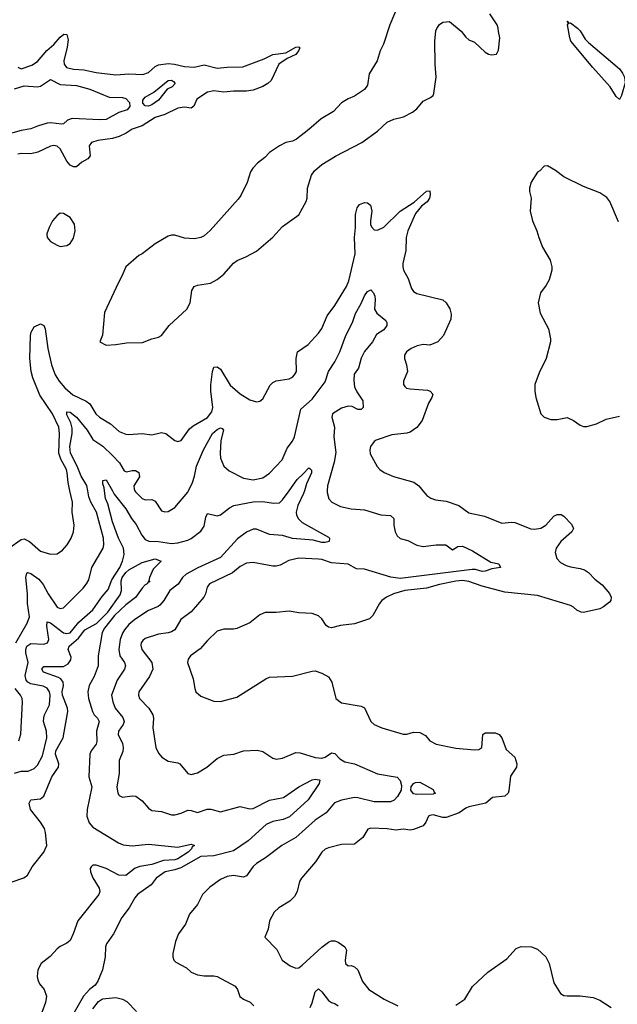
# Model space of a CAD drawing. Header units: inches. Extents: x 1245430 to 1420861, y 606325 to 671315.
# Tile 290 of 319: x 1402662 to 1406317, y 626859 to 632881. Entities that reach past the tile are written whole.
import ezdxf

# ---------------------------------------------------------------- set-up
doc = ezdxf.new("R2010")
doc.units = ezdxf.units.IN
doc.header["$MEASUREMENT"] = 0
doc.layers.add('B4602', color=7, linetype='Continuous')
doc.layers.add('B4603', color=7, linetype='Continuous')

msp = doc.modelspace()

# ---------------------------------------------------------------- linework, layer by layer
at = {"layer": 'B4602', "color": 5}
for points, elevation in [([(1402596, 629650), (1402670, 629701.1), (1402690, 629705.6), (1402722.3, 629690), (1402790, 629631.6), (1402850, 629613.4), (1402890, 629614), (1402923.3, 629636.7), (1402952.6, 629670), (1402976.8, 629710), (1402990.8, 629750), (1402995.8, 629790), (1402983.7, 629870), (1402985, 629930), (1402969.1, 630000)], 780), ([(1402630, 628273.8), (1402670, 628284.5), (1402713.8, 628286.2), (1402750, 628302.6), (1402770, 628322.4), (1402800.8, 628379.2), (1402828.5, 628490), (1402825, 628530), (1402807.1, 628590), (1402808.5, 628611.5), (1402813.5, 628630), (1402844.7, 628690), (1402847.5, 628750), (1402843.4, 628770), (1402830, 628792.2), (1402804.4, 628804.4), (1402730, 628820.3), (1402710.6, 628830.6), (1402702.3, 628842.3), (1402696.1, 628870), (1402712.8, 628950), (1402699.1, 629010), (1402698.9, 629030), (1402706.2, 629050), (1402730, 629066.5), (1402810, 629062.8), (1402831.5, 629070), (1402839, 629090), (1402827, 629173), (1402830, 629197.6), (1402850, 629193), (1402930, 629131.6), (1402950, 629126.8), (1402970, 629132), (1403022.6, 629197.4), (1403110, 629272.2), (1403165.6, 629354.4), (1403203.3, 629396.7), (1403225.4, 629454.6), (1403273.5, 629530), (1403291.2, 629570), (1403301.1, 629610), (1403296.4, 629650), (1403266.4, 629710), (1403229.5, 629810), (1403199.9, 629919.9), (1403186.7, 629953.3), (1403180.8, 630000)], 740), ([(1402638.4, 629070), (1402706.8, 629190), (1402722.3, 629230), (1402709.5, 629310), (1402709.9, 629370), (1402699.5, 629470), (1402704.8, 629495.2), (1402710, 629500.3), (1402730, 629495), (1402779, 629459), (1402806.1, 629426.1), (1402835.1, 629370), (1402890, 629288.3), (1402910, 629279.1), (1402930, 629283.6), (1403050, 629404), (1403070, 629430.3), (1403084, 629456), (1403103.7, 629530), (1403172.3, 629650), (1403177, 629670), (1403173.9, 629710), (1403131.7, 629870), (1403097.5, 629930), (1403083.7, 629963.7), (1403078.1, 630000)], 760), ([(1404402.9, 630000), (1404397.5, 629982.5), (1404363.6, 629910), (1404353.6, 629870), (1404354.9, 629850), (1404367.5, 629827.5), (1404390, 629806), (1404550, 629717.1), (1404556.4, 629710), (1404554.4, 629690), (1404530, 629682.9), (1404510, 629682.9), (1404457.1, 629697.1), (1404330, 629707.3), (1404270, 629725.8), (1404190, 629733.1), (1404110, 629765.4), (1404090, 629765.6), (1404050, 629747.3), (1403993.7, 629706.3), (1403890, 629591.2), (1403751.9, 629528.1), (1403681, 629490), (1403658.1, 629470), (1403630.1, 629429.9), (1403579.3, 629390), (1403543.5, 629330), (1403519.5, 629300.5), (1403508.4, 629291.6), (1403450, 629267.8), (1403366.3, 629213.7), (1403330, 629183.2), (1403303, 629150), (1403290.6, 629129.4), (1403276.6, 629090), (1403267.4, 629030), (1403273.4, 628990), (1403303.2, 628950), (1403309.3, 628930), (1403302.2, 628910), (1403257.2, 628842.8), (1403223.9, 628750), (1403230.7, 628710), (1403246.1, 628670), (1403293.5, 628613.5), (1403301, 628590), (1403295.6, 628570), (1403265.2, 628530), (1403264.2, 628510), (1403290, 628454), (1403295.3, 628430), (1403293.5, 628406.5), (1403270.2, 628350), (1403270.2, 628270), (1403256.9, 628190), (1403261.1, 628150), (1403270, 628135.5), (1403290, 628127.2), (1403350, 628134.4), (1403371.8, 628131.8), (1403410, 628104.4), (1403450, 628058.4), (1403470, 628044.2), (1403530, 628039.5), (1403590, 628018.7), (1403610, 628018), (1403650, 628027.7), (1403690, 628046), (1403710, 628045.3), (1403750, 628032.9), (1403807.7, 628052.3), (1403830, 628053.7), (1403890, 628037.3), (1404010, 628070.2), (1404070, 628054.8), (1404090, 628056.6), (1404190, 628108), (1404275.1, 628124.9), (1404370, 628189.4), (1404450, 628232.5), (1404470, 628236), (1404492.9, 628232.9), (1404498.4, 628230), (1404493.6, 628210), (1404425.8, 628110), (1404313, 628007), (1404274.4, 627990), (1404210, 627978.3), (1404170, 627958.3), (1404060.2, 627859.8), (1403970, 627798.1), (1403850, 627767), (1403770, 627764.4), (1403646.7, 627693.3), (1403610, 627681), (1403552.2, 627670), (1403495.8, 627630), (1403466.3, 627590), (1403382, 627530), (1403365.3, 627510), (1403331.4, 627450), (1403287, 627390), (1403235.8, 627290), (1403193.2, 627230), (1403186.2, 627210), (1403183.6, 627150), (1403168.7, 627070), (1403139.5, 627000.5), (1403123, 626977), (1403088.4, 626950), (1403053, 626910), (1402994.9, 626810)], 740), ([(1403228.7, 630000), (1403240.1, 629980.1), (1403310.1, 629890.1), (1403345.3, 629830), (1403373.3, 629793.3), (1403408.8, 629728.8), (1403430, 629702.6), (1403451.6, 629691.6), (1403510, 629689.4), (1403590, 629677.2), (1403630, 629681.9), (1403690, 629698), (1403711.4, 629708.6), (1403770, 629753.5), (1403790, 629783.7), (1403800.5, 629839.5), (1403810, 629861.3), (1403870, 629846.4), (1403890, 629852.4), (1403945, 629895), (1403971.9, 629910), (1404090, 629932.9), (1404150, 629934.7), (1404214.8, 629925.2), (1404250, 629926.7), (1404270, 629943.7), (1404309.4, 630000)], 740), ([(1403366.9, 630000), (1403370, 629993.4), (1403410, 629953.1), (1403430, 629944.9), (1403470, 629946), (1403490, 629936), (1403530, 629878.4), (1403550, 629870.3), (1403570, 629874.3), (1403610, 629897.4), (1403690, 629992.4), (1403693.7, 630000)], 760), ([(1404542.7, 630000), (1404542, 629990), (1404553.4, 629950), (1404570.4, 629930), (1404624.6, 629904.6), (1404690, 629890.2), (1404770, 629883), (1404870, 629852.9), (1404930, 629848.5), (1404950.2, 629830.2), (1404950.3, 629790), (1404958, 629750), (1404970, 629724.4), (1404990, 629708.9), (1405035.2, 629695.2), (1405090, 629666.7), (1405130, 629659.5), (1405210, 629670.3), (1405268.7, 629668.7), (1405310, 629639.5), (1405341.5, 629658.5), (1405370, 629662.2), (1405432, 629632), (1405543.1, 629563.1), (1405592.8, 629552.8), (1405603, 629530), (1405550, 629523.4), (1405510, 629509.4), (1405490, 629507.4), (1405450, 629517.9), (1405430, 629518.1), (1404990, 629463.4), (1404932.1, 629472.1), (1404770, 629521.6), (1404722.5, 629522.5), (1404670, 629551.7), (1404570, 629558.4), (1404510, 629579.4), (1404490, 629582), (1404370, 629588.1), (1404307.1, 629572.9), (1404254.9, 629545.1), (1404230, 629538.9), (1404210, 629538), (1404090, 629561.3), (1404050, 629558), (1404010, 629537.3), (1403962.5, 629497.4), (1403822.4, 629430), (1403808.9, 629410), (1403799, 629370), (1403787.9, 629350), (1403710, 629260.4), (1403647.3, 629212.7), (1403610, 629149.8), (1403590, 629136.5), (1403570, 629130.7), (1403510, 629123.7), (1403430, 629095.7), (1403415, 629084.9), (1403405, 629070), (1403403.4, 629056.6), (1403409.3, 629030), (1403469.4, 628950), (1403475.4, 628910), (1403456.4, 628863.6), (1403390.3, 628770), (1403388.9, 628750), (1403394.9, 628730), (1403450.7, 628670.7), (1403476.3, 628630), (1403480.1, 628610), (1403476.1, 628550), (1403495.3, 628430), (1403510, 628395.5), (1403532.2, 628370), (1403570, 628345.5), (1403630, 628336.9), (1403641.3, 628330), (1403690, 628270.3), (1403710, 628265.6), (1403750, 628276.1), (1403806.8, 628310), (1403870, 628362.5), (1403910, 628382.2), (1403970.8, 628389.2), (1404030, 628410.4), (1404114.6, 628414.6), (1404150, 628404.9), (1404210, 628364), (1404230, 628359.1), (1404270, 628364.9), (1404350, 628398.5), (1404377.3, 628397.3), (1404468.2, 628368.2), (1404510, 628364.8), (1404530, 628370.2), (1404570, 628396.9), (1404590, 628393.4), (1404620.1, 628360.1), (1404650, 628341.7), (1404710.3, 628330.3), (1404850, 628268.2), (1404970, 628248.2), (1404988.2, 628228.2), (1404997.7, 628197.7), (1404995.2, 628170), (1404973.2, 628130), (1404952.4, 628107.6), (1404930, 628096.9), (1404830, 628097.1), (1404730, 628122.8), (1404710, 628123.7), (1404630, 628107.3), (1404587.7, 628092.3), (1404536.9, 628030), (1404470, 627985.2), (1404350, 627878.9), (1404264.4, 627830), (1404165.6, 627754.4), (1404110, 627720.4), (1404090, 627701.3), (1404050, 627645.1), (1404030, 627636.5), (1403970, 627646.4), (1403930, 627641.7), (1403890, 627623.5), (1403824.3, 627575.7), (1403779.5, 627530), (1403750.3, 627469.7), (1403700.7, 627410), (1403676.3, 627350), (1403633.4, 627290), (1403615.8, 627244.2), (1403598, 627170), (1403598, 627150), (1403604, 627130), (1403617, 627117), (1403681.7, 627081.7), (1403710, 627056.3), (1403750, 627040.5), (1403790, 627033), (1403850, 627033.1), (1403870, 627029.1), (1403979.3, 626970), (1403994.4, 626950), (1404007.7, 626907.7), (1404031.3, 626891.3), (1404072.5, 626872.5), (1404094.9, 626850)], 760), ([(1405127.9, 630000), (1405151.5, 629971.5), (1405175.8, 629955.8), (1405205.1, 629945.1), (1405270, 629936.2), (1405347.7, 629910), (1405410, 629864.9), (1405504.7, 629844.7), (1405610, 629802.4), (1405670, 629807.6), (1405690, 629805.2), (1405788.2, 629768.2), (1405810, 629764.9), (1405850, 629771.4), (1405879.7, 629790), (1405930, 629844), (1405950, 629855.3), (1405974.4, 629854.4), (1405990, 629844.3), (1406036.8, 629796.8), (1406048.4, 629770), (1406038.8, 629750), (1405971.5, 629690), (1405942.6, 629650), (1405936.7, 629623.3), (1405946.8, 629586.8), (1405970, 629561.6), (1406003.6, 629543.6), (1406030, 629535), (1406090, 629525.4), (1406115.9, 629515.9), (1406140.4, 629500.5), (1406180.3, 629460.3), (1406224.8, 629424.8), (1406270, 629372.3), (1406279, 629350), (1406277.5, 629330), (1406270, 629319.1), (1406232.2, 629290), (1406210, 629278.9), (1406110, 629255.2), (1406096.7, 629256.7), (1406070, 629269.1), (1406050, 629288.7), (1406030, 629299.3), (1405830, 629358.8), (1405630, 629380.7), (1405490, 629416.9), (1405410, 629445.3), (1405370.6, 629450.6), (1405330, 629446.9), (1405230, 629427.3), (1405150, 629404.6), (1405017.3, 629390), (1404947.7, 629370), (1404905.5, 629350), (1404877.6, 629330), (1404861.7, 629310), (1404822, 629238), (1404802.4, 629217.6), (1404710, 629187.3), (1404624.8, 629175.2), (1404570, 629161.6), (1404550, 629165.1), (1404535.8, 629175.8), (1404510, 629217.2), (1404490, 629236), (1404450, 629249.4), (1404370, 629253), (1404310, 629263.5), (1404230, 629255.8), (1404163.4, 629256.6), (1404130, 629242), (1404070, 629191.5), (1403990, 629158.3), (1403970, 629154), (1403910, 629154), (1403870, 629142), (1403810, 629085.1), (1403766.4, 629033.6), (1403706.4, 628990), (1403692.2, 628970), (1403688.7, 628950), (1403723.7, 628850), (1403732.2, 628790), (1403739.3, 628770), (1403770, 628743.1), (1403850, 628714), (1403890, 628710.4), (1403990, 628737), (1404167, 628850), (1404190, 628859.5), (1404330, 628866.5), (1404450, 628897.1), (1404470, 628898), (1404510, 628884.9), (1404550, 628862.8), (1404570.4, 628830), (1404594.8, 628730), (1404630, 628703.8), (1404750, 628683.1), (1404770, 628673), (1404808.7, 628588.7), (1404831, 628570), (1404876, 628550), (1405007.6, 628512.4), (1405030, 628512.4), (1405070, 628523.1), (1405110, 628521.3), (1405143.9, 628503.9), (1405170.3, 628470), (1405209.6, 628449.6), (1405330, 628425.5), (1405443.3, 628416.7), (1405470, 628418.4), (1405489.3, 628430), (1405494, 628510), (1405510, 628519.1), (1405570, 628520.2), (1405594.5, 628510), (1405610, 628488.7), (1405638, 628418), (1405690.9, 628370.9), (1405703.7, 628330), (1405700.5, 628310), (1405664.7, 628255.3), (1405654.3, 628165.7), (1405649.5, 628150.5), (1405630, 628132.8), (1405554.8, 628125.2), (1405514, 628090), (1405410, 628067.7), (1405390, 628059.5), (1405350, 628031.1), (1405270, 628002.2), (1405250, 628001.8), (1405190, 628019.1), (1405170, 628014.5), (1405163.2, 628010), (1405146.5, 627973.5), (1405130, 627951.5), (1405070, 627927.8), (1405050, 627923.9), (1405010, 627929.7), (1404963.5, 627923.5), (1404910, 627933.3), (1404810, 627936.2), (1404791.3, 627930), (1404759.9, 627880.1), (1404710, 627838), (1404630, 627836.3), (1404550, 627817.2), (1404530, 627808), (1404510.2, 627789.8), (1404471.8, 627730), (1404386, 627630), (1404374.3, 627610), (1404359.5, 627550), (1404342, 627518), (1404313.4, 627490), (1404247.7, 627450), (1404218, 627422), (1404190.3, 627370), (1404181.1, 627318.9), (1404162, 627270), (1404234.6, 627194.6), (1404267.7, 627130), (1404315.6, 627095.6), (1404350, 627081.3), (1404370, 627083.1), (1404390, 627098.7), (1404510, 627209.2), (1404550, 627239.7), (1404570, 627248.4), (1404590, 627248.4), (1404610, 627240.2), (1404651.3, 627211.3), (1404661.2, 627190), (1404653.4, 627130), (1404655.5, 627110), (1404670, 627095.5), (1404690, 627095.8), (1404710, 627088.8), (1404730, 627070.3), (1404758.6, 626998.6), (1404798, 626950), (1404890.2, 626890.2), (1404974.8, 626850)], 780), ([(1402610, 627606), (1402687.2, 627632.8), (1402710, 627649), (1402738.9, 627701.1), (1402810, 627790.3), (1402827.5, 627830), (1402820.1, 627910), (1402813.9, 627933.9), (1402790, 627972.9), (1402727.6, 628050), (1402720.5, 628090), (1402730, 628110.3), (1402790, 628115.8), (1402810, 628132.4), (1402857.7, 628250), (1402899.7, 628310), (1402900.5, 628330), (1402881.7, 628390), (1402882.9, 628410), (1402927.8, 628490), (1402956.3, 628650), (1402954.1, 628670), (1402922.6, 628750), (1402920.8, 628770), (1402929.5, 628810), (1402928.4, 628830), (1402912.7, 628850), (1402899, 628859), (1402806.4, 628890), (1402797.2, 628910), (1402810, 628924.4), (1402930, 628926.1), (1402958.5, 628941.5), (1402973.9, 628966.1), (1402976.8, 628983.2), (1402957.5, 629030), (1402963.5, 629050), (1403021.3, 629098.7), (1403059.3, 629150), (1403132.5, 629187.5), (1403201.8, 629258.2), (1403275.6, 629364.4), (1403283.6, 629390), (1403283, 629450), (1403289, 629470), (1403310, 629500.3), (1403330, 629517), (1403410, 629562), (1403490, 629583.2), (1403527.7, 629570), (1403478.6, 629521.5), (1403454.8, 629470), (1403452, 629452), (1403458, 629442), (1403450, 629446), (1403442, 629430), (1403430, 629425.2), (1403410, 629403.7), (1403370, 629346.6), (1403310, 629302.6), (1403242.4, 629237.6), (1403180.1, 629159.9), (1403166.2, 629133.8), (1403141.9, 628990), (1403141.2, 628930), (1403116.4, 628863.6), (1403086.2, 628810), (1403077.6, 628770), (1403082.7, 628730), (1403106.1, 628650), (1403116.3, 628630), (1403137.2, 628610), (1403147.8, 628590), (1403132.5, 628530), (1403134.1, 628465.9), (1403129.3, 628450), (1403098.9, 628410), (1403090, 628388.7), (1403085.2, 628250), (1403102.2, 628190), (1403073.6, 628050), (1403072.8, 628010), (1403087.4, 627970), (1403110, 627942.6), (1403266.1, 627846.1), (1403293.8, 627833.9), (1403349.5, 627829.5), (1403450, 627838.7), (1403630, 627821.1), (1403710, 627838.5), (1403730.3, 627830), (1403717.6, 627822.4), (1403713.4, 627810), (1403692.7, 627790), (1403630, 627748.3), (1403610, 627742.1), (1403541.5, 627738.5), (1403470, 627715.1), (1403397.6, 627702.4), (1403368.6, 627691.4), (1403310, 627647.5), (1403268.3, 627648.3), (1403190.4, 627690.4), (1403130.3, 627709.7), (1403109.3, 627710.7), (1403099.3, 627700.7), (1403093.4, 627690), (1403094.2, 627670), (1403110, 627632), (1403147.3, 627570), (1403152.6, 627550), (1403146.3, 627530), (1403016.9, 627370), (1402989.1, 627290), (1402970, 627249.7), (1402950, 627232.6), (1402910, 627213.7), (1402890, 627198.5), (1402847.5, 627152.5), (1402792.8, 627110), (1402772.8, 627070), (1402768.6, 627030), (1402772.1, 627010), (1402783.9, 626983.9), (1402812.4, 626950), (1402826, 626910), (1402819.4, 626870), (1402796.8, 626810)], 720), ([(1402656.8, 628470), (1402668.3, 628511.7), (1402679.1, 628710), (1402677, 628730), (1402667.4, 628750), (1402635, 628790)], 760), ([(1405330, 626853.4), (1405385.2, 626890), (1405431.3, 626968.7), (1405524.9, 627055.1), (1405642.4, 627137.6), (1405698.5, 627201.5), (1405730, 627213.1), (1405791.5, 627211.5), (1405830, 627197.6), (1405879.5, 627150), (1405900.9, 627110), (1405930, 626990.8), (1405970, 626924.9), (1405990, 626913.4), (1406010, 626910.4), (1406090, 626910.3), (1406170, 626902), (1406210, 626885.5), (1406279.2, 626839.2)], 780), ([(1404439.1, 626840.9), (1404451.4, 626868.6), (1404470, 626934.9), (1404490, 626954), (1404510, 626936.5), (1404550, 626883.6), (1404570, 626870.2), (1404590, 626865.2), (1404609.2, 626849.2)], 760), ([(1403110, 626832.4), (1403143, 626877), (1403167.3, 626892.7), (1403250, 626900.2), (1403290, 626891.8), (1403316.2, 626876.2), (1403375.5, 626815.5)], 740)]:
    msp.add_lwpolyline(points, dxfattribs=dict(at, elevation=elevation))
at = {"layer": 'B4602', "color": 5, "elevation": 760}
msp.add_lwpolyline([(1405090, 628142.6), (1405070, 628146), (1405053.5, 628170), (1405057.1, 628190), (1405070, 628208.9), (1405083.5, 628216.5), (1405110, 628217.8), (1405190, 628172.7), (1405197.1, 628157.1), (1405206, 628150), (1405190, 628145.4)], close=True, dxfattribs=at)
at = {"layer": 'B4603', "color": 5}
for points, elevation in [([(1404976.9, 632970), (1404925.4, 632850), (1404888.1, 632731.9), (1404866.3, 632690), (1404848.7, 632630), (1404798.7, 632550), (1404790, 632481.2), (1404770, 632455.1), (1404710, 632414), (1404670, 632397.6), (1404630, 632372.6), (1404580.7, 632319.3), (1404504.9, 632275.1), (1404431.4, 632208.6), (1404354.9, 632150), (1404330, 632138.4), (1404290.6, 632129.4), (1404250, 632109.3), (1404190.3, 632069.7), (1404162, 632038), (1404116.4, 632003.6), (1404087.1, 631972.9), (1404074, 631950), (1404054.1, 631885.9), (1404014.1, 631805.9), (1403997.3, 631782.7), (1403827.7, 631592.3), (1403790, 631559.5), (1403770, 631549.5), (1403730, 631541.6), (1403670, 631544.5), (1403610, 631564), (1403590, 631564), (1403570, 631557.2), (1403491, 631510), (1403410.8, 631450), (1403390, 631439.5), (1403310.3, 631369.7), (1403287.3, 631312.7), (1403265.7, 631274.3), (1403181.3, 631090), (1403168.4, 630951.6), (1403152, 630910), (1403190.7, 630890.7), (1403250, 630894), (1403314.2, 630905.8), (1403413, 630907), (1403469.8, 630930.2), (1403510, 630938.9), (1403529.8, 630950.2), (1403575.8, 631010), (1403684.7, 631110), (1403705, 631150), (1403715.4, 631224.6), (1403729.7, 631250.3), (1403750, 631257.6), (1403829.7, 631270.3), (1403870, 631292.2), (1403910, 631324.9), (1403970, 631392.2), (1403992.1, 631407.9), (1404045.2, 631430), (1404110, 631466), (1404210, 631550.6), (1404270, 631615.5), (1404370, 631687.3), (1404414.3, 631770), (1404419.7, 631790), (1404422, 631850), (1404446.3, 631930), (1404464.1, 631955.9), (1404510, 631996.4), (1404593.3, 632046.7), (1404754.5, 632130), (1404850, 632198.4), (1404910, 632254.9), (1404950, 632273.7), (1405010, 632286.7), (1405063.7, 632316.3), (1405090, 632336), (1405130, 632382.8), (1405174.8, 632405.2), (1405190, 632418), (1405195.1, 632430), (1405209.5, 632530), (1405202.4, 632610), (1405200.5, 632750), (1405207.2, 632812.8), (1405212.5, 632827.5), (1405230, 632851), (1405250, 632866), (1405290.5, 632870.5), (1405362.8, 632810), (1405390, 632774.8), (1405410, 632758.8), (1405443.5, 632743.5), (1405510, 632682.8), (1405530, 632671), (1405550, 632666.8), (1405578, 632670), (1405590, 632694), (1405599.3, 632770), (1405589.6, 632809.6), (1405589.4, 632830), (1405582, 632850), (1405536.6, 632916.6)], 820), ([(1402650, 632590.2), (1402670, 632579.8), (1402736.2, 632603.8), (1402770, 632626.2), (1402828.2, 632691.8), (1402871.4, 632728.6), (1402910, 632774.2), (1402932.3, 632792.3), (1402950.8, 632790.8), (1402957.5, 632757.5), (1402952.9, 632713), (1402932.7, 632630), (1402934.8, 632610), (1402948.9, 632588.9), (1402990, 632577.9), (1403054.2, 632574.2), (1403130, 632559.1), (1403250, 632543.9), (1403330, 632549.3), (1403414.7, 632545.3), (1403450, 632557.3), (1403490, 632594.5), (1403510, 632604.6), (1403570, 632613.2), (1403607.7, 632610), (1403670, 632594.8), (1403729.3, 632590.7), (1403790, 632604.4), (1403870, 632585), (1403930, 632591.7), (1404027.3, 632592.7), (1404158.1, 632641.9), (1404210, 632669.2), (1404290, 632678.2), (1404350, 632712.3), (1404370, 632714.4), (1404374.4, 632710), (1404367, 632690), (1404350, 632668.7), (1404297.2, 632642.8), (1404246, 632610), (1404199.6, 632510), (1404179.6, 632490), (1404150, 632471.6), (1404090.4, 632450), (1404050, 632443.8), (1403970, 632443.6), (1403910, 632438.1), (1403850, 632445.8), (1403810, 632438), (1403744.5, 632395.5), (1403727.5, 632352.5), (1403710, 632339.8), (1403670, 632346), (1403630, 632339.1), (1403550, 632302.2), (1403490, 632282.3), (1403410, 632231.4), (1403350, 632211.4), (1403313.2, 632186.8), (1403270, 632165.9), (1403230, 632154.4), (1403138.7, 632141.3), (1403101.3, 632130), (1403087.1, 632110), (1403091.9, 632048.1), (1403078.7, 632030), (1403042.8, 632010), (1403010, 631980.4), (1402990, 631981.1), (1402970, 631991.6), (1402950, 632015.1), (1402910, 632090.6), (1402890, 632106.8), (1402870, 632111.9), (1402850, 632108.2), (1402773.4, 632070), (1402730, 632060.3), (1402670, 632062.2), (1402650, 632058.2)], 780), ([(1402630, 632459.3), (1402690, 632476.1), (1402770, 632470.1), (1402790, 632473.9), (1402850, 632515.2), (1402910, 632484.8), (1403010, 632478.4), (1403090, 632456.1), (1403210, 632406.7), (1403290, 632405.1), (1403310, 632399.8), (1403333.8, 632373.8), (1403335.4, 632350), (1403318.9, 632330), (1403267.4, 632312.6), (1403190, 632271.2), (1403152.1, 632267.9), (1402983.5, 632276.5), (1402953.4, 632266.6), (1402930, 632244.7), (1402918.6, 632241.4), (1402850, 632249.8), (1402830, 632247.6), (1402770.8, 632230.8), (1402730, 632213.7), (1402670, 632202.8), (1402530, 632164)], 760), ([(1406324.2, 631644.2), (1406272, 631770), (1406254.2, 631794.1), (1406210, 631822.9), (1406110, 631861.2), (1405990, 631919.3), (1405938.6, 631958.6), (1405890, 631988), (1405870, 631986), (1405843.6, 631956.4), (1405830, 631948), (1405790, 631888), (1405780.7, 631850), (1405780.7, 631830), (1405790.6, 631790), (1405784.9, 631710), (1405798, 631650), (1405825.5, 631590), (1405836.3, 631550), (1405860.5, 631490), (1405906.7, 631410), (1405916.4, 631370), (1405915.8, 631350), (1405900.3, 631290), (1405882.8, 631257.3), (1405846.7, 631210), (1405833.7, 631150), (1405846.1, 631086.1), (1405896.4, 630990), (1405908.2, 630930), (1405908.2, 630910), (1405882.4, 630810), (1405839.4, 630720.6), (1405813.7, 630650), (1405812, 630610), (1405819.5, 630570), (1405850.3, 630470.3), (1405870, 630450.5), (1405910, 630435.5), (1405950, 630436.3), (1406010, 630447.3), (1406050, 630430.7), (1406090, 630400.5), (1406110, 630392.7), (1406130, 630392.4), (1406189, 630410), (1406250, 630438.4), (1406330, 630456.3)], 820), ([(1402969.1, 630000), (1402957.8, 630050), (1402951.7, 630110), (1402947.3, 630130), (1402913.8, 630193.8), (1402900.6, 630230), (1402905.3, 630350), (1402900.8, 630390), (1402862.6, 630470), (1402785, 630585), (1402741.8, 630690), (1402731.4, 630730), (1402724.1, 630810), (1402727.1, 630950), (1402731.1, 630970), (1402750, 631002.4), (1402790, 631020.5), (1402810.3, 631010.3), (1402817, 630990), (1402833.7, 630870), (1402856.6, 630770), (1402877.9, 630710), (1402903.3, 630670), (1402938, 630630), (1402986, 630586), (1403067.7, 630547.7), (1403090.8, 630530.8), (1403128.5, 630470), (1403149.1, 630450), (1403216.4, 630410), (1403270, 630362.7), (1403310, 630347.1), (1403330, 630344.7), (1403411.1, 630351.1), (1403470, 630341.5), (1403530, 630355.6), (1403555.5, 630350), (1403610, 630308.4), (1403630, 630302.4), (1403650, 630308.4), (1403700.7, 630379.3), (1403723, 630397), (1403810, 630447.4), (1403836.7, 630483.3), (1403842.3, 630510), (1403830.8, 630609.2), (1403831.6, 630648.4), (1403840.2, 630730), (1403850, 630757), (1403870, 630758.5), (1403890, 630743.9), (1403950, 630646.9), (1404010, 630592.2), (1404070, 630556.4), (1404110, 630544.9), (1404130, 630548.5), (1404150, 630563), (1404194.7, 630645.3), (1404210, 630662.6), (1404230, 630671.7), (1404310, 630685.7), (1404330, 630694.9), (1404343.6, 630710), (1404354, 630730), (1404353.3, 630810), (1404361.6, 630850), (1404426.3, 630893.7), (1404490, 630963.8), (1404510, 630993.4), (1404543.5, 631070), (1404590, 631132.9), (1404660.2, 631250), (1404675.4, 631284.6), (1404712.8, 631450), (1404709, 631550), (1404715.5, 631610), (1404715.9, 631690), (1404726, 631730), (1404740.4, 631750), (1404770, 631762.6), (1404790, 631760.7), (1404807.7, 631747.7), (1404815.1, 631710), (1404806.7, 631650), (1404808.6, 631628.6), (1404814.4, 631614.4), (1404830, 631596.5), (1404850, 631593.6), (1404890, 631612.3), (1404990, 631709.2), (1405075, 631765), (1405150, 631833.4), (1405170, 631834), (1405172.3, 631812.3), (1405168.1, 631790), (1405153.7, 631766.3), (1405120, 631740), (1405083.3, 631696.7), (1405036.8, 631590), (1405026, 631550), (1405022.7, 631470), (1405005, 631390), (1405005, 631370), (1405010.3, 631350), (1405039, 631299), (1405057.5, 631237.5), (1405070, 631219.3), (1405090, 631206.7), (1405250, 631167), (1405270, 631148.5), (1405292.2, 631112.2), (1405300, 631080), (1405298.9, 631050), (1405254.9, 630950), (1405220.4, 630910), (1405170, 630890.8), (1405130, 630894.2), (1405092.6, 630887.4), (1405056.4, 630870), (1405028.5, 630850), (1405014.9, 630830), (1405015.5, 630810), (1405028, 630770), (1405034, 630730), (1405008.5, 630670), (1405008.5, 630650), (1405017.2, 630637.2), (1405028.3, 630628.3), (1405050, 630623.6), (1405155.6, 630615.6), (1405173.4, 630610), (1405188.2, 630590), (1405182.3, 630570), (1405163.1, 630536.9), (1405123.2, 630430), (1405090, 630386.2), (1405050, 630358.2), (1405030, 630352.3), (1404937.2, 630342.8), (1404842, 630310), (1404830, 630300.7), (1404808.4, 630270), (1404803.8, 630250), (1404805.3, 630225.3), (1404848.8, 630148.8), (1404864.9, 630130), (1404891.7, 630111.7), (1404948.1, 630088.1), (1405072.4, 630052.4), (1405103, 630030), (1405127.9, 630000)], 780), ([(1403693.7, 630000), (1403717.9, 630050), (1403731.5, 630090), (1403742.8, 630150), (1403785.3, 630250), (1403842, 630350), (1403870, 630375), (1403890, 630384.9), (1403900.5, 630380.5), (1403908.2, 630370), (1403893.1, 630306.9), (1403887, 630230), (1403890, 630198.8), (1403910, 630150.7), (1403942.8, 630122.8), (1404030, 630077.4), (1404090, 630068), (1404150, 630080.2), (1404190, 630107.4), (1404266.3, 630190), (1404298.4, 630261.6), (1404330, 630303.1), (1404341.8, 630330), (1404381.5, 630498.5), (1404450, 630560.7), (1404530, 630667.2), (1404549.8, 630730), (1404590, 630789.1), (1404619.1, 630850), (1404657, 630950), (1404697, 631030), (1404715.2, 631084.8), (1404750, 631146), (1404770, 631192.4), (1404790, 631219), (1404810, 631228.7), (1404826, 631210), (1404834.6, 631190), (1404836.9, 631170), (1404832, 631110), (1404846, 631086), (1404901.2, 631041.2), (1404908.5, 631030), (1404907, 631010), (1404890, 630985.4), (1404844.4, 630955.6), (1404819.5, 630910), (1404770, 630852.8), (1404750.3, 630810.3), (1404733.6, 630750), (1404707.6, 630712.4), (1404705, 630675), (1404710, 630635.5), (1404724.6, 630604.6), (1404761.5, 630550), (1404763.7, 630510), (1404750, 630497.4), (1404730, 630497.8), (1404694.5, 630514.5), (1404670, 630517.8), (1404630, 630504.9), (1404575.1, 630470), (1404570.8, 630450), (1404587, 630390), (1404583.4, 630330), (1404594.8, 630234.8), (1404584.4, 630175.6), (1404544.7, 630030), (1404542.7, 630000)], 760), ([(1403078.1, 630000), (1403073, 630033), (1403038, 630090), (1403014.1, 630150), (1402973, 630230), (1402967.8, 630270), (1402981.8, 630350), (1402983, 630383), (1402975, 630415), (1402950, 630464.2), (1402950, 630482.8), (1402970, 630480.2), (1403010, 630449.4), (1403074.2, 630370), (1403110, 630314.3), (1403170, 630272.2), (1403230, 630216.3), (1403271.8, 630170), (1403301.8, 630121.8), (1403315.4, 630115.4), (1403350, 630124), (1403370, 630124), (1403390, 630112.1), (1403393.9, 630086.1), (1403360.1, 630030), (1403362.3, 630010), (1403366.9, 630000)], 760), ([(1404309.4, 630000), (1404358.3, 630070), (1404396.6, 630103.4), (1404430, 630140.5), (1404437, 630137), (1404445.8, 630125.8), (1404446.7, 630110), (1404416.5, 630043.5), (1404402.9, 630000)], 740), ([(1403180.8, 630000), (1403178.5, 630018.5), (1403170, 630042), (1403170, 630062), (1403190, 630066.8), (1403228.7, 630000)], 740)]:
    msp.add_lwpolyline(points, dxfattribs=dict(at, elevation=elevation))
for points, elevation in [([(1406020.7, 632860.7), (1406030, 632862), (1406074, 632830), (1406090, 632814), (1406121.4, 632761.4), (1406140.7, 632740.7), (1406330, 632581.4), (1406350, 632554), (1406360.8, 632530), (1406364.8, 632495.2), (1406342.2, 632417.8), (1406330, 632393.6), (1406310, 632411.8), (1406274.5, 632470), (1406168.3, 632588.3), (1406033.6, 632750), (1406026.3, 632770), (1406013.2, 632850), (1406018, 632858), (1406010, 632872)], 780), ([(1403450, 632352.9), (1403430, 632354.5), (1403415.6, 632370), (1403414.7, 632390), (1403430, 632407.1), (1403482, 632438), (1403569.8, 632510), (1403590, 632511.2), (1403602.9, 632502.9), (1403612.6, 632490), (1403593.6, 632470), (1403564, 632456), (1403510.2, 632390), (1403470, 632361.4)], 760), ([(1402910, 631697.6), (1402890, 631684.5), (1402862.4, 631650), (1402841.6, 631610), (1402828.6, 631571.4), (1402830.6, 631550), (1402850, 631524.9), (1402890, 631501.6), (1402910, 631494.4), (1402950, 631500.4), (1402970, 631513), (1402990, 631546), (1403000.5, 631590), (1402998, 631630), (1402970, 631671.5), (1402930, 631695.6)], 820)]:
    msp.add_lwpolyline(points, close=True, dxfattribs=dict(at, elevation=elevation))

doc.saveas('drawing.dxf')
